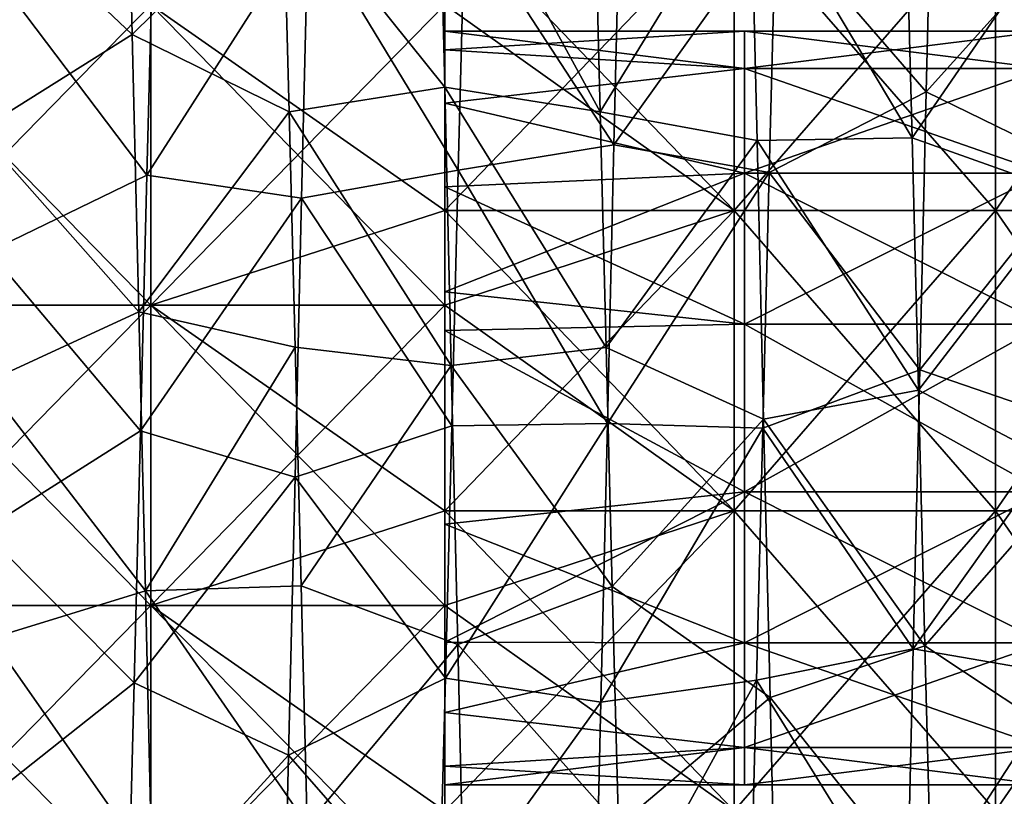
# Model space of a CAD drawing. Header units: inches. Extents: x -4.75 to 4.5, y 0 to 1.88.
# Tile 433 of 462: x 3.88 to 4.15, y 0.83 to 1.04. Entities that reach past the tile are written whole.
import ezdxf

# ---------------------------------------------------------------- set-up
doc = ezdxf.new("R2010")
doc.units = ezdxf.units.IN
doc.header["$LTSCALE"] = 101.851852
doc.header["$MEASUREMENT"] = 0
for name, color, linetype in [('52', 7, 'CONTINUOUS'), ('53', 7, 'CONTINUOUS'), ('55', 7, 'CONTINUOUS'), ('57', 7, 'CONTINUOUS'), ('7', 7, 'CONTINUOUS'), ('8', 7, 'CONTINUOUS'), ('80', 7, 'CONTINUOUS'), ('81', 7, 'CONTINUOUS'), ('82', 7, 'CONTINUOUS'), ('83', 7, 'CONTINUOUS'), ('9', 7, 'CONTINUOUS')]:
    doc.layers.add(name, color=color, linetype=linetype)

msp = doc.modelspace()

# ---------------------------------------------------------------- linework, layer by layer
at = {"layer": '52', "color": 13, "linetype": 'Continuous', "true_color": 0xd67263}
for points in [[(3.91984, 1.045, 2.75), (3.84148, 1.045, 2.75), (3.91984, 0.96492, 2.75), (3.91984, 1.045, 2.75)], [(3.84148, 1.045, 2.75), (3.84148, 0.96492, 2.75), (3.91984, 0.96492, 2.75), (3.84148, 1.045, 2.75)], [(3.9982, 1.045, 2.75), (3.91984, 1.045, 2.75), (3.9982, 0.99016, 2.75), (3.9982, 1.045, 2.75)], [(3.91984, 1.045, 2.75), (3.91984, 0.96492, 2.75), (3.9982, 0.96492, 2.75), (3.91984, 1.045, 2.75)], [(3.91984, 1.045, 2.75), (3.9982, 0.96492, 2.75), (3.9982, 0.99016, 2.75), (3.91984, 1.045, 2.75)], [(3.84148, 0.88484, 2.75), (3.91984, 0.88484, 2.75), (3.84148, 0.96492, 2.75), (3.84148, 0.88484, 2.75)], [(3.84148, 0.96492, 2.75), (3.91984, 0.88484, 2.75), (3.91984, 0.96492, 2.75), (3.84148, 0.96492, 2.75)], [(3.91984, 0.88484, 2.75), (3.9982, 0.88484, 2.75), (3.91984, 0.96492, 2.75), (3.91984, 0.88484, 2.75)], [(3.9982, 0.88484, 2.75), (3.9982, 0.91008, 2.75), (3.91984, 0.96492, 2.75), (3.9982, 0.88484, 2.75)], [(3.91984, 0.96492, 2.75), (3.9982, 0.91008, 2.75), (3.9982, 0.96492, 2.75), (3.91984, 0.96492, 2.75)], [(3.84148, 0.80476, 2.75), (3.91984, 0.80476, 2.75), (3.84148, 0.88484, 2.75), (3.84148, 0.80476, 2.75)], [(3.84148, 0.88484, 2.75), (3.91984, 0.80476, 2.75), (3.91984, 0.88484, 2.75), (3.84148, 0.88484, 2.75)], [(3.91984, 0.80476, 2.75), (3.9982, 0.80476, 2.75), (3.91984, 0.88484, 2.75), (3.91984, 0.80476, 2.75)], [(3.9982, 0.80476, 2.75), (3.9982, 0.83, 2.75), (3.91984, 0.88484, 2.75), (3.9982, 0.80476, 2.75)], [(3.91984, 0.88484, 2.75), (3.9982, 0.83, 2.75), (3.9982, 0.88484, 2.75), (3.91984, 0.88484, 2.75)]]:
    msp.add_3dface(points, dxfattribs=at)
at = {"layer": '53', "color": 13, "linetype": 'Continuous', "true_color": 0xd67263}
for points in [[(3.84148, 1.045, -2.75), (3.91984, 1.045, -2.75), (3.84148, 0.96492, -2.75), (3.84148, 1.045, -2.75)], [(3.91984, 1.045, -2.75), (3.91984, 0.96492, -2.75), (3.84148, 0.96492, -2.75), (3.91984, 1.045, -2.75)], [(3.91984, 1.045, -2.75), (3.9982, 1.045, -2.75), (3.91984, 0.96492, -2.75), (3.91984, 1.045, -2.75)], [(3.91984, 0.96492, -2.75), (3.9982, 1.045, -2.75), (3.9982, 0.99016, -2.75), (3.91984, 0.96492, -2.75)], [(3.9982, 0.96492, -2.75), (3.91984, 0.96492, -2.75), (3.9982, 0.99016, -2.75), (3.9982, 0.96492, -2.75)], [(3.91984, 0.88484, -2.75), (3.84148, 0.88484, -2.75), (3.91984, 0.96492, -2.75), (3.91984, 0.88484, -2.75)], [(3.91984, 0.96492, -2.75), (3.84148, 0.88484, -2.75), (3.84148, 0.96492, -2.75), (3.91984, 0.96492, -2.75)], [(3.9982, 0.91008, -2.75), (3.91984, 0.88484, -2.75), (3.9982, 0.96492, -2.75), (3.9982, 0.91008, -2.75)], [(3.9982, 0.96492, -2.75), (3.91984, 0.88484, -2.75), (3.91984, 0.96492, -2.75), (3.9982, 0.96492, -2.75)], [(3.9982, 0.88484, -2.75), (3.91984, 0.88484, -2.75), (3.9982, 0.91008, -2.75), (3.9982, 0.88484, -2.75)], [(3.91984, 0.80476, -2.75), (3.84148, 0.80476, -2.75), (3.91984, 0.88484, -2.75), (3.91984, 0.80476, -2.75)], [(3.91984, 0.88484, -2.75), (3.84148, 0.80476, -2.75), (3.84148, 0.88484, -2.75), (3.91984, 0.88484, -2.75)], [(3.9982, 0.83, -2.75), (3.91984, 0.80476, -2.75), (3.9982, 0.88484, -2.75), (3.9982, 0.83, -2.75)], [(3.9982, 0.88484, -2.75), (3.91984, 0.80476, -2.75), (3.91984, 0.88484, -2.75), (3.9982, 0.88484, -2.75)]]:
    msp.add_3dface(points, dxfattribs=at)
at = {"layer": '55', "color": 13, "linetype": 'Continuous', "true_color": 0xd67263}
for points in [[(3.9982, 1.07024, 2.75), (3.9982, 1.045, 2.75), (4.07545, 0.99016, 2.73776), (3.9982, 1.07024, 2.75)], [(4.07545, 1.07024, 2.73776), (3.9982, 1.07024, 2.75), (4.07545, 0.99016, 2.73776), (4.07545, 1.07024, 2.73776)], [(4.14514, 1.07024, 2.70225), (4.07545, 1.07024, 2.73776), (4.14514, 0.99016, 2.70225), (4.14514, 1.07024, 2.70225)], [(4.07545, 1.07024, 2.73776), (4.07545, 0.99016, 2.73776), (4.14514, 0.99016, 2.70225), (4.07545, 1.07024, 2.73776)], [(4.20045, 1.07024, 2.64695), (4.14514, 1.07024, 2.70225), (4.20045, 0.99016, 2.64695), (4.20045, 1.07024, 2.64695)], [(4.14514, 1.07024, 2.70225), (4.14514, 0.99016, 2.70225), (4.20045, 0.99016, 2.64695), (4.14514, 1.07024, 2.70225)], [(3.9982, 1.045, 2.75), (3.9982, 0.99016, 2.75), (4.07545, 0.99016, 2.73776), (3.9982, 1.045, 2.75)], [(3.9982, 0.99016, 2.75), (3.9982, 0.96492, 2.75), (4.07545, 0.91008, 2.73776), (3.9982, 0.99016, 2.75)], [(3.9982, 0.99016, 2.75), (4.07545, 0.91008, 2.73776), (4.07545, 0.99016, 2.73776), (3.9982, 0.99016, 2.75)], [(4.07545, 0.91008, 2.73776), (4.14514, 0.91008, 2.70225), (4.07545, 0.99016, 2.73776), (4.07545, 0.91008, 2.73776)], [(4.07545, 0.99016, 2.73776), (4.14514, 0.91008, 2.70225), (4.14514, 0.99016, 2.70225), (4.07545, 0.99016, 2.73776)], [(4.14514, 0.91008, 2.70225), (4.20045, 0.91008, 2.64695), (4.14514, 0.99016, 2.70225), (4.14514, 0.91008, 2.70225)], [(4.14514, 0.99016, 2.70225), (4.20045, 0.91008, 2.64695), (4.20045, 0.99016, 2.64695), (4.14514, 0.99016, 2.70225)], [(3.9982, 0.96492, 2.75), (3.9982, 0.91008, 2.75), (4.07545, 0.91008, 2.73776), (3.9982, 0.96492, 2.75)], [(3.9982, 0.91008, 2.75), (3.9982, 0.88484, 2.75), (4.07545, 0.83, 2.73776), (3.9982, 0.91008, 2.75)], [(3.9982, 0.91008, 2.75), (4.07545, 0.83, 2.73776), (4.07545, 0.91008, 2.73776), (3.9982, 0.91008, 2.75)], [(4.07545, 0.83, 2.73776), (4.14514, 0.83, 2.70225), (4.07545, 0.91008, 2.73776), (4.07545, 0.83, 2.73776)], [(4.07545, 0.91008, 2.73776), (4.14514, 0.83, 2.70225), (4.14514, 0.91008, 2.70225), (4.07545, 0.91008, 2.73776)], [(4.14514, 0.83, 2.70225), (4.20045, 0.83, 2.64695), (4.14514, 0.91008, 2.70225), (4.14514, 0.83, 2.70225)], [(4.14514, 0.91008, 2.70225), (4.20045, 0.83, 2.64695), (4.20045, 0.91008, 2.64695), (4.14514, 0.91008, 2.70225)], [(3.9982, 0.88484, 2.75), (3.9982, 0.83, 2.75), (4.07545, 0.83, 2.73776), (3.9982, 0.88484, 2.75)]]:
    msp.add_3dface(points, dxfattribs=at)
at = {"layer": '57', "color": 13, "linetype": 'Continuous', "true_color": 0xd67263}
for points in [[(3.9982, 0.99016, -2.75), (3.9982, 1.045, -2.75), (4.07545, 1.07024, -2.73776), (3.9982, 0.99016, -2.75)], [(3.9982, 0.99016, -2.75), (4.07545, 1.07024, -2.73776), (4.07545, 0.99016, -2.73776), (3.9982, 0.99016, -2.75)], [(4.07545, 1.07024, -2.73776), (4.14514, 1.07024, -2.70225), (4.07545, 0.99016, -2.73776), (4.07545, 1.07024, -2.73776)], [(4.14514, 1.07024, -2.70225), (4.14514, 0.99016, -2.70225), (4.07545, 0.99016, -2.73776), (4.14514, 1.07024, -2.70225)], [(4.14514, 1.07024, -2.70225), (4.20045, 1.07024, -2.64695), (4.14514, 0.99016, -2.70225), (4.14514, 1.07024, -2.70225)], [(4.20045, 1.07024, -2.64695), (4.20045, 0.99016, -2.64695), (4.14514, 0.99016, -2.70225), (4.20045, 1.07024, -2.64695)], [(3.9982, 0.91008, -2.75), (3.9982, 0.96492, -2.75), (4.07545, 0.99016, -2.73776), (3.9982, 0.91008, -2.75)], [(4.07545, 0.91008, -2.73776), (3.9982, 0.91008, -2.75), (4.07545, 0.99016, -2.73776), (4.07545, 0.91008, -2.73776)], [(3.9982, 0.96492, -2.75), (3.9982, 0.99016, -2.75), (4.07545, 0.99016, -2.73776), (3.9982, 0.96492, -2.75)], [(4.14514, 0.91008, -2.70225), (4.07545, 0.91008, -2.73776), (4.14514, 0.99016, -2.70225), (4.14514, 0.91008, -2.70225)], [(4.14514, 0.99016, -2.70225), (4.07545, 0.91008, -2.73776), (4.07545, 0.99016, -2.73776), (4.14514, 0.99016, -2.70225)], [(4.20045, 0.91008, -2.64695), (4.14514, 0.91008, -2.70225), (4.20045, 0.99016, -2.64695), (4.20045, 0.91008, -2.64695)], [(4.20045, 0.99016, -2.64695), (4.14514, 0.91008, -2.70225), (4.14514, 0.99016, -2.70225), (4.20045, 0.99016, -2.64695)], [(3.9982, 0.83, -2.75), (3.9982, 0.88484, -2.75), (4.07545, 0.91008, -2.73776), (3.9982, 0.83, -2.75)], [(4.07545, 0.83, -2.73776), (3.9982, 0.83, -2.75), (4.07545, 0.91008, -2.73776), (4.07545, 0.83, -2.73776)], [(3.9982, 0.88484, -2.75), (3.9982, 0.91008, -2.75), (4.07545, 0.91008, -2.73776), (3.9982, 0.88484, -2.75)], [(4.14514, 0.83, -2.70225), (4.07545, 0.83, -2.73776), (4.14514, 0.91008, -2.70225), (4.14514, 0.83, -2.70225)], [(4.14514, 0.91008, -2.70225), (4.07545, 0.83, -2.73776), (4.07545, 0.91008, -2.73776), (4.14514, 0.91008, -2.70225)], [(4.20045, 0.83, -2.64695), (4.14514, 0.83, -2.70225), (4.20045, 0.91008, -2.64695), (4.20045, 0.83, -2.64695)], [(4.20045, 0.91008, -2.64695), (4.14514, 0.83, -2.70225), (4.14514, 0.91008, -2.70225), (4.20045, 0.91008, -2.64695)]]:
    msp.add_3dface(points, dxfattribs=at)
at = {"layer": '7', "color": 13, "linetype": 'Continuous', "true_color": 0xd67263}
for points in [[(3.9982, 1.03306, -0.67438), (3.9982, 0.958, -0.73735), (3.9982, 1.038, -0.7055), (3.9982, 1.03306, -0.67438)], [(3.9982, 1.038, -0.7055), (3.9982, 0.958, -0.73735), (3.9982, 1.03306, -0.73662), (3.9982, 1.038, -0.7055)], [(3.9982, 0.958, -0.67365), (3.9982, 0.958, -0.73735), (3.9982, 1.03306, -0.67438), (3.9982, 0.958, -0.67365)], [(3.9982, 1.01875, -0.64638), (3.9982, 0.958, -0.67365), (3.9982, 1.03306, -0.67438), (3.9982, 1.01875, -0.64638)], [(3.9982, 1.03306, -0.73662), (3.9982, 0.958, -0.73735), (3.9982, 1.01875, -0.76462), (3.9982, 1.03306, -0.73662)], [(3.9982, 0.99651, -0.62418), (3.9982, 0.958, -0.67365), (3.9982, 1.01875, -0.64638), (3.9982, 0.99651, -0.62418)], [(3.9982, 0.958, -0.73735), (3.9982, 0.95817, -0.80385), (3.9982, 1.01875, -0.76462), (3.9982, 0.958, -0.73735)], [(3.9982, 1.01875, -0.76462), (3.9982, 0.95817, -0.80385), (3.9982, 0.99651, -0.78682), (3.9982, 1.01875, -0.76462)], [(3.9982, 0.96851, -0.60994), (3.9982, 0.958, -0.67365), (3.9982, 0.99651, -0.62418), (3.9982, 0.96851, -0.60994)], [(3.9982, 0.95817, -0.80385), (3.9982, 0.96851, -0.80106), (3.9982, 0.99651, -0.78682), (3.9982, 0.95817, -0.80385)], [(3.9982, 0.95817, -0.60715), (3.9982, 0.958, -0.67365), (3.9982, 0.96851, -0.60994), (3.9982, 0.95817, -0.60715)], [(3.9982, 0.90649, -0.60994), (3.9982, 0.87502, -0.62682), (3.9982, 0.95817, -0.60715), (3.9982, 0.90649, -0.60994)], [(3.9982, 0.95817, -0.60715), (3.9982, 0.87502, -0.62682), (3.9982, 0.958, -0.67365), (3.9982, 0.95817, -0.60715)], [(3.9982, 0.958, -0.73735), (3.9982, 0.90649, -0.80106), (3.9982, 0.95817, -0.80385), (3.9982, 0.958, -0.73735)], [(3.9982, 0.87502, -0.62682), (3.9982, 0.87792, -0.7055), (3.9982, 0.958, -0.67365), (3.9982, 0.87502, -0.62682)], [(3.9982, 0.87792, -0.7055), (3.9982, 0.87502, -0.78418), (3.9982, 0.958, -0.73735), (3.9982, 0.87792, -0.7055)], [(3.9982, 0.958, -0.67365), (3.9982, 0.87792, -0.7055), (3.9982, 0.958, -0.73735), (3.9982, 0.958, -0.67365)], [(3.9982, 0.87502, -0.78418), (3.9982, 0.90649, -0.80106), (3.9982, 0.958, -0.73735), (3.9982, 0.87502, -0.78418)], [(3.9982, 0.87502, -0.62682), (3.9982, 0.837, -0.7055), (3.9982, 0.87792, -0.7055), (3.9982, 0.87502, -0.62682)], [(3.9982, 0.87792, -0.7055), (3.9982, 0.837, -0.7055), (3.9982, 0.84194, -0.73662), (3.9982, 0.87792, -0.7055)], [(3.9982, 0.87502, -0.78418), (3.9982, 0.87792, -0.7055), (3.9982, 0.85625, -0.76462), (3.9982, 0.87502, -0.78418)], [(3.9982, 0.85625, -0.76462), (3.9982, 0.87792, -0.7055), (3.9982, 0.84194, -0.73662), (3.9982, 0.85625, -0.76462)], [(3.9982, 0.84194, -0.67438), (3.9982, 0.837, -0.7055), (3.9982, 0.87502, -0.62682), (3.9982, 0.84194, -0.67438)], [(3.9982, 0.85625, -0.64638), (3.9982, 0.84194, -0.67438), (3.9982, 0.87502, -0.62682), (3.9982, 0.85625, -0.64638)]]:
    msp.add_3dface(points, dxfattribs=at)
at = {"layer": '8', "color": 13, "linetype": 'Continuous', "true_color": 0xd67263}
for points in [[(3.9982, 1.038, -0.7055), (3.9982, 1.03306, -0.73662), (4.0782, 1.038, -0.7055), (3.9982, 1.038, -0.7055)], [(3.9982, 1.03306, -0.73662), (4.0782, 1.02805, -0.74911), (4.0782, 1.038, -0.7055), (3.9982, 1.03306, -0.73662)], [(4.15828, 1.02805, -0.74911), (4.15828, 1.038, -0.7055), (4.0782, 1.02805, -0.74911), (4.15828, 1.02805, -0.74911)], [(4.0782, 1.02805, -0.74911), (4.15828, 1.038, -0.7055), (4.0782, 1.038, -0.7055), (4.0782, 1.02805, -0.74911)], [(3.9982, 1.03306, -0.73662), (3.9982, 1.01875, -0.76462), (4.0782, 1.02805, -0.74911), (3.9982, 1.03306, -0.73662)], [(3.9982, 1.01875, -0.76462), (4.0782, 1.00016, -0.78407), (4.0782, 1.02805, -0.74911), (3.9982, 1.01875, -0.76462)], [(4.15828, 1.00016, -0.78407), (4.15828, 1.02805, -0.74911), (4.0782, 1.00016, -0.78407), (4.15828, 1.00016, -0.78407)], [(4.0782, 1.00016, -0.78407), (4.15828, 1.02805, -0.74911), (4.0782, 1.02805, -0.74911), (4.0782, 1.00016, -0.78407)], [(3.9982, 1.01875, -0.76462), (3.9982, 0.99651, -0.78682), (4.0782, 1.00016, -0.78407), (3.9982, 1.01875, -0.76462)], [(3.9982, 0.99651, -0.78682), (3.9982, 0.96851, -0.80106), (4.0782, 1.00016, -0.78407), (3.9982, 0.99651, -0.78682)], [(3.9982, 0.96851, -0.80106), (4.0782, 0.95986, -0.80348), (4.0782, 1.00016, -0.78407), (3.9982, 0.96851, -0.80106)], [(4.15828, 0.95986, -0.80348), (4.15828, 1.00016, -0.78407), (4.0782, 0.95986, -0.80348), (4.15828, 0.95986, -0.80348)], [(4.0782, 0.95986, -0.80348), (4.15828, 1.00016, -0.78407), (4.0782, 1.00016, -0.78407), (4.0782, 0.95986, -0.80348)], [(3.9982, 0.96851, -0.80106), (3.9982, 0.95817, -0.80385), (4.0782, 0.95986, -0.80348), (3.9982, 0.96851, -0.80106)], [(3.9982, 0.95817, -0.80385), (4.0782, 0.91514, -0.80348), (4.0782, 0.95986, -0.80348), (3.9982, 0.95817, -0.80385)], [(4.15828, 0.91514, -0.80348), (4.15828, 0.95986, -0.80348), (4.0782, 0.91514, -0.80348), (4.15828, 0.91514, -0.80348)], [(4.0782, 0.91514, -0.80348), (4.15828, 0.95986, -0.80348), (4.0782, 0.95986, -0.80348), (4.0782, 0.91514, -0.80348)], [(3.9982, 0.95817, -0.80385), (3.9982, 0.90649, -0.80106), (4.0782, 0.91514, -0.80348), (3.9982, 0.95817, -0.80385)], [(3.9982, 0.90649, -0.80106), (3.9982, 0.87502, -0.78418), (4.0782, 0.91514, -0.80348), (3.9982, 0.90649, -0.80106)], [(3.9982, 0.87502, -0.78418), (4.0782, 0.87484, -0.78407), (4.0782, 0.91514, -0.80348), (3.9982, 0.87502, -0.78418)], [(4.15828, 0.87484, -0.78407), (4.15828, 0.91514, -0.80348), (4.0782, 0.87484, -0.78407), (4.15828, 0.87484, -0.78407)], [(4.0782, 0.87484, -0.78407), (4.15828, 0.91514, -0.80348), (4.0782, 0.91514, -0.80348), (4.0782, 0.87484, -0.78407)], [(3.9982, 0.87502, -0.78418), (3.9982, 0.85625, -0.76462), (4.0782, 0.87484, -0.78407), (3.9982, 0.87502, -0.78418)], [(3.9982, 0.85625, -0.76462), (4.0782, 0.84695, -0.74911), (4.0782, 0.87484, -0.78407), (3.9982, 0.85625, -0.76462)], [(4.15828, 0.84695, -0.74911), (4.15828, 0.87484, -0.78407), (4.0782, 0.84695, -0.74911), (4.15828, 0.84695, -0.74911)], [(4.0782, 0.84695, -0.74911), (4.15828, 0.87484, -0.78407), (4.0782, 0.87484, -0.78407), (4.0782, 0.84695, -0.74911)], [(3.9982, 0.85625, -0.76462), (3.9982, 0.84194, -0.73662), (4.0782, 0.84695, -0.74911), (3.9982, 0.85625, -0.76462)], [(3.9982, 0.84194, -0.73662), (3.9982, 0.837, -0.7055), (4.0782, 0.84695, -0.74911), (3.9982, 0.84194, -0.73662)], [(3.9982, 0.837, -0.7055), (4.0782, 0.837, -0.7055), (4.0782, 0.84695, -0.74911), (3.9982, 0.837, -0.7055)], [(4.15828, 0.837, -0.7055), (4.15828, 0.84695, -0.74911), (4.0782, 0.837, -0.7055), (4.15828, 0.837, -0.7055)], [(4.0782, 0.837, -0.7055), (4.15828, 0.84695, -0.74911), (4.0782, 0.84695, -0.74911), (4.0782, 0.837, -0.7055)]]:
    msp.add_3dface(points, dxfattribs=at)
at = {"layer": '80', "color": 13, "linetype": 'Continuous', "true_color": 0xd67263}
for points in [[(4.12667, 1.02184, -0.43569), (4.1284, 1.09459, -0.4198), (4.08653, 1.06812, -0.38194), (4.12667, 1.02184, -0.43569)], [(4.04334, 1.00766, -0.43764), (4.04507, 1.08079, -0.42359), (4.00355, 1.06878, -0.38177), (4.04334, 1.00766, -0.43764)], [(4.03813, 1.07697, 0.62958), (4.07979, 1.08195, 0.67329), (4.0397, 1.01646, 0.64251), (4.03813, 1.07697, 0.62958)], [(4.07979, 1.08195, 0.67329), (4.08153, 1.00885, 0.68749), (4.0397, 1.01646, 0.64251), (4.07979, 1.08195, 0.67329)], [(4.12116, 1.07598, 0.62985), (4.16313, 1.06807, 0.67676), (4.12287, 1.00951, 0.64352), (4.12116, 1.07598, 0.62985)], [(4.0018, 1.00092, -0.39464), (4.04334, 1.00766, -0.43764), (4.00355, 1.06878, -0.38177), (4.0018, 1.00092, -0.39464)], [(4.08478, 1.00026, -0.39472), (4.12667, 1.02184, -0.43569), (4.08653, 1.06812, -0.38194), (4.08478, 1.00026, -0.39472)], [(4.16313, 1.06807, 0.67676), (4.16486, 0.99463, 0.68911), (4.12287, 1.00951, 0.64352), (4.16313, 1.06807, 0.67676)], [(3.9982, 1.02302, 0.68551), (3.99993, 0.94883, 0.69189), (3.9567, 1.01646, 0.64251), (3.9982, 1.02302, 0.68551)], [(4.12493, 0.94763, -0.44191), (4.12667, 1.02184, -0.43569), (4.08478, 1.00026, -0.39472), (4.12493, 0.94763, -0.44191)], [(3.9567, 1.01646, 0.64251), (3.99993, 0.94883, 0.69189), (3.95829, 0.9537, 0.64825), (3.9567, 1.01646, 0.64251)], [(4.0397, 1.01646, 0.64251), (4.08153, 1.00885, 0.68749), (4.04129, 0.95361, 0.64825), (4.0397, 1.01646, 0.64251)], [(4.08153, 1.00885, 0.68749), (4.08327, 0.93452, 0.69199), (4.04129, 0.95361, 0.64825), (4.08153, 1.00885, 0.68749)], [(4.12287, 1.00951, 0.64352), (4.16486, 0.99463, 0.68911), (4.12458, 0.94221, 0.64848), (4.12287, 1.00951, 0.64352)], [(4.0416, 0.93333, -0.44198), (4.04334, 1.00766, -0.43764), (4.0018, 1.00092, -0.39464), (4.0416, 0.93333, -0.44198)], [(4.00008, 0.93275, -0.39848), (4.0416, 0.93333, -0.44198), (4.0018, 1.00092, -0.39464), (4.00008, 0.93275, -0.39848)], [(4.08306, 0.93211, -0.39847), (4.12493, 0.94763, -0.44191), (4.08478, 1.00026, -0.39472), (4.08306, 0.93211, -0.39847)], [(4.16486, 0.99463, 0.68911), (4.1666, 0.92021, 0.69174), (4.12458, 0.94221, 0.64848), (4.16486, 0.99463, 0.68911)], [(3.95829, 0.9537, 0.64825), (3.99993, 0.94883, 0.69189), (3.9599, 0.89001, 0.64634), (3.95829, 0.9537, 0.64825)], [(4.04129, 0.95361, 0.64825), (4.08327, 0.93452, 0.69199), (4.0429, 0.88984, 0.64633), (4.04129, 0.95361, 0.64825)], [(3.99993, 0.94883, 0.69189), (4.00167, 0.87444, 0.68848), (3.9599, 0.89001, 0.64634), (3.99993, 0.94883, 0.69189)], [(4.1232, 0.87325, -0.43835), (4.12493, 0.94763, -0.44191), (4.08306, 0.93211, -0.39847), (4.1232, 0.87325, -0.43835)], [(4.12458, 0.94221, 0.64848), (4.1666, 0.92021, 0.69174), (4.1263, 0.87404, 0.64464), (4.12458, 0.94221, 0.64848)], [(4.03986, 0.85906, -0.43655), (4.0416, 0.93333, -0.44198), (3.99837, 0.86545, -0.39352), (4.03986, 0.85906, -0.43655)], [(3.99837, 0.86545, -0.39352), (4.0416, 0.93333, -0.44198), (4.00008, 0.93275, -0.39848), (3.99837, 0.86545, -0.39352)], [(4.08327, 0.93452, 0.69199), (4.085, 0.86024, 0.68671), (4.0429, 0.88984, 0.64633), (4.08327, 0.93452, 0.69199)], [(4.08136, 0.86486, -0.39344), (4.1232, 0.87325, -0.43835), (4.08306, 0.93211, -0.39847), (4.08136, 0.86486, -0.39344)], [(4.1666, 0.92021, 0.69174), (4.16834, 0.84609, 0.68458), (4.1263, 0.87404, 0.64464), (4.1666, 0.92021, 0.69174)], [(3.9599, 0.89001, 0.64634), (4.00167, 0.87444, 0.68848), (3.96152, 0.82632, 0.63656), (3.9599, 0.89001, 0.64634)], [(4.0429, 0.88984, 0.64633), (4.085, 0.86024, 0.68671), (4.04453, 0.8261, 0.63651), (4.0429, 0.88984, 0.64633)], [(4.00167, 0.87444, 0.68848), (4.0034, 0.80114, 0.67536), (3.96152, 0.82632, 0.63656), (4.00167, 0.87444, 0.68848)], [(4.12146, 0.79998, -0.42507), (4.1232, 0.87325, -0.43835), (4.08136, 0.86486, -0.39344), (4.12146, 0.79998, -0.42507)], [(4.1263, 0.87404, 0.64464), (4.16834, 0.84609, 0.68458), (4.12805, 0.80618, 0.63176), (4.1263, 0.87404, 0.64464)], [(3.99666, 0.799, -0.37985), (4.03986, 0.85906, -0.43655), (3.99837, 0.86545, -0.39352), (3.99666, 0.799, -0.37985)], [(4.07965, 0.79852, -0.37971), (4.12146, 0.79998, -0.42507), (4.08136, 0.86486, -0.39344), (4.07965, 0.79852, -0.37971)], [(4.03813, 0.78615, -0.42143), (4.03986, 0.85906, -0.43655), (3.99666, 0.799, -0.37985), (4.03813, 0.78615, -0.42143)], [(4.085, 0.86024, 0.68671), (4.08674, 0.7873, 0.67174), (4.04453, 0.8261, 0.63651), (4.085, 0.86024, 0.68671)], [(4.16834, 0.84609, 0.68458), (4.17007, 0.77355, 0.66778), (4.12805, 0.80618, 0.63176), (4.16834, 0.84609, 0.68458)]]:
    msp.add_3dface(points, dxfattribs=at)
at = {"layer": '81', "color": 13, "linetype": 'Continuous', "true_color": 0xd67263}
for points in [[(4.1284, 1.09459, -0.4198), (4.12667, 1.02184, -0.43569), (4.16956, 1.06954, -0.38158), (4.1284, 1.09459, -0.4198)], [(4.04507, 1.08079, -0.42359), (4.04334, 1.00766, -0.43764), (4.08653, 1.06812, -0.38194), (4.04507, 1.08079, -0.42359)], [(4.08153, 1.00885, 0.68749), (4.07979, 1.08195, 0.67329), (4.12287, 1.00951, 0.64352), (4.08153, 1.00885, 0.68749)], [(4.07979, 1.08195, 0.67329), (4.12116, 1.07598, 0.62985), (4.12287, 1.00951, 0.64352), (4.07979, 1.08195, 0.67329)], [(4.12667, 1.02184, -0.43569), (4.16782, 1.00169, -0.39455), (4.16956, 1.06954, -0.38158), (4.12667, 1.02184, -0.43569)], [(4.04334, 1.00766, -0.43764), (4.08478, 1.00026, -0.39472), (4.08653, 1.06812, -0.38194), (4.04334, 1.00766, -0.43764)], [(3.99993, 0.94883, 0.69189), (3.9982, 1.02302, 0.68551), (4.04129, 0.95361, 0.64825), (3.99993, 0.94883, 0.69189)], [(3.9982, 1.02302, 0.68551), (4.0397, 1.01646, 0.64251), (4.04129, 0.95361, 0.64825), (3.9982, 1.02302, 0.68551)], [(4.12667, 1.02184, -0.43569), (4.12493, 0.94763, -0.44191), (4.16782, 1.00169, -0.39455), (4.12667, 1.02184, -0.43569)], [(4.08153, 1.00885, 0.68749), (4.12287, 1.00951, 0.64352), (4.12458, 0.94221, 0.64848), (4.08153, 1.00885, 0.68749)], [(4.08327, 0.93452, 0.69199), (4.08153, 1.00885, 0.68749), (4.12458, 0.94221, 0.64848), (4.08327, 0.93452, 0.69199)], [(4.04334, 1.00766, -0.43764), (4.0416, 0.93333, -0.44198), (4.08478, 1.00026, -0.39472), (4.04334, 1.00766, -0.43764)], [(4.12493, 0.94763, -0.44191), (4.1661, 0.93351, -0.39848), (4.16782, 1.00169, -0.39455), (4.12493, 0.94763, -0.44191)], [(4.0416, 0.93333, -0.44198), (4.08306, 0.93211, -0.39847), (4.08478, 1.00026, -0.39472), (4.0416, 0.93333, -0.44198)], [(3.99993, 0.94883, 0.69189), (4.04129, 0.95361, 0.64825), (4.0429, 0.88984, 0.64633), (3.99993, 0.94883, 0.69189)], [(4.00167, 0.87444, 0.68848), (3.99993, 0.94883, 0.69189), (4.0429, 0.88984, 0.64633), (4.00167, 0.87444, 0.68848)], [(4.12493, 0.94763, -0.44191), (4.1232, 0.87325, -0.43835), (4.1661, 0.93351, -0.39848), (4.12493, 0.94763, -0.44191)], [(4.08327, 0.93452, 0.69199), (4.12458, 0.94221, 0.64848), (4.1263, 0.87404, 0.64464), (4.08327, 0.93452, 0.69199)], [(4.0416, 0.93333, -0.44198), (4.03986, 0.85906, -0.43655), (4.08306, 0.93211, -0.39847), (4.0416, 0.93333, -0.44198)], [(4.085, 0.86024, 0.68671), (4.08327, 0.93452, 0.69199), (4.1263, 0.87404, 0.64464), (4.085, 0.86024, 0.68671)], [(4.1232, 0.87325, -0.43835), (4.16439, 0.86612, -0.39361), (4.1661, 0.93351, -0.39848), (4.1232, 0.87325, -0.43835)], [(4.03986, 0.85906, -0.43655), (4.08136, 0.86486, -0.39344), (4.08306, 0.93211, -0.39847), (4.03986, 0.85906, -0.43655)], [(4.00167, 0.87444, 0.68848), (4.0429, 0.88984, 0.64633), (4.04453, 0.8261, 0.63651), (4.00167, 0.87444, 0.68848)], [(4.0034, 0.80114, 0.67536), (4.00167, 0.87444, 0.68848), (4.04453, 0.8261, 0.63651), (4.0034, 0.80114, 0.67536)], [(4.085, 0.86024, 0.68671), (4.1263, 0.87404, 0.64464), (4.12805, 0.80618, 0.63176), (4.085, 0.86024, 0.68671)], [(4.1232, 0.87325, -0.43835), (4.12146, 0.79998, -0.42507), (4.16439, 0.86612, -0.39361), (4.1232, 0.87325, -0.43835)], [(4.03986, 0.85906, -0.43655), (4.03813, 0.78615, -0.42143), (4.08136, 0.86486, -0.39344), (4.03986, 0.85906, -0.43655)], [(4.03813, 0.78615, -0.42143), (4.07965, 0.79852, -0.37971), (4.08136, 0.86486, -0.39344), (4.03813, 0.78615, -0.42143)], [(4.12146, 0.79998, -0.42507), (4.16267, 0.79951, -0.37999), (4.16439, 0.86612, -0.39361), (4.12146, 0.79998, -0.42507)], [(4.08674, 0.7873, 0.67174), (4.085, 0.86024, 0.68671), (4.12805, 0.80618, 0.63176), (4.08674, 0.7873, 0.67174)]]:
    msp.add_3dface(points, dxfattribs=at)
at = {"layer": '82', "color": 13, "linetype": 'Continuous', "true_color": 0xd67263}
for points in [[(3.91313, 1.10942, 0.66531), (3.91486, 1.03713, 0.68318), (3.87212, 1.07756, 0.62942), (3.91313, 1.10942, 0.66531)], [(3.9982, 1.02302, 0.68551), (3.95514, 1.07687, 0.62961), (3.99646, 1.09573, 0.66947), (3.9982, 1.02302, 0.68551)], [(3.87212, 1.07756, 0.62942), (3.91486, 1.03713, 0.68318), (3.87383, 1.01141, 0.64326), (3.87212, 1.07756, 0.62942)], [(3.9982, 1.02302, 0.68551), (3.9567, 1.01646, 0.64251), (3.95514, 1.07687, 0.62961), (3.9982, 1.02302, 0.68551)], [(3.91877, 0.99955, -0.39481), (3.96174, 1.06691, -0.42704), (3.92051, 1.0674, -0.38213), (3.91877, 0.99955, -0.39481)], [(3.96, 0.99345, -0.43923), (3.96174, 1.06691, -0.42704), (3.91877, 0.99955, -0.39481), (3.96, 0.99345, -0.43923)], [(3.91486, 1.03713, 0.68318), (3.9166, 0.96313, 0.69142), (3.87383, 1.01141, 0.64326), (3.91486, 1.03713, 0.68318)], [(3.87383, 1.01141, 0.64326), (3.9166, 0.96313, 0.69142), (3.87553, 0.94419, 0.64846), (3.87383, 1.01141, 0.64326)], [(3.91704, 0.93143, -0.39846), (3.96, 0.99345, -0.43923), (3.91877, 0.99955, -0.39481), (3.91704, 0.93143, -0.39846)], [(3.95827, 0.91902, -0.4417), (3.96, 0.99345, -0.43923), (3.91704, 0.93143, -0.39846), (3.95827, 0.91902, -0.4417)], [(3.9166, 0.96313, 0.69142), (3.91834, 0.88868, 0.68989), (3.87553, 0.94419, 0.64846), (3.9166, 0.96313, 0.69142)], [(3.87553, 0.94419, 0.64846), (3.91834, 0.88868, 0.68989), (3.87725, 0.87609, 0.64489), (3.87553, 0.94419, 0.64846)], [(3.91534, 0.8642, -0.39334), (3.95827, 0.91902, -0.4417), (3.91704, 0.93143, -0.39846), (3.91534, 0.8642, -0.39334)], [(3.95653, 0.84492, -0.43439), (3.95827, 0.91902, -0.4417), (3.91534, 0.8642, -0.39334), (3.95653, 0.84492, -0.43439)], [(3.91834, 0.88868, 0.68989), (3.92007, 0.81507, 0.67862), (3.87725, 0.87609, 0.64489), (3.91834, 0.88868, 0.68989)], [(3.87725, 0.87609, 0.64489), (3.92007, 0.81507, 0.67862), (3.87899, 0.80826, 0.6323), (3.87725, 0.87609, 0.64489)], [(3.91363, 0.79797, -0.37956), (3.95653, 0.84492, -0.43439), (3.91534, 0.8642, -0.39334), (3.91363, 0.79797, -0.37956)], [(3.95479, 0.77241, -0.41743), (3.95653, 0.84492, -0.43439), (3.91363, 0.79797, -0.37956), (3.95479, 0.77241, -0.41743)]]:
    msp.add_3dface(points, dxfattribs=at)
at = {"layer": '83', "color": 13, "linetype": 'Continuous', "true_color": 0xd67263}
for points in [[(3.95514, 1.07687, 0.62961), (3.91486, 1.03713, 0.68318), (3.91313, 1.10942, 0.66531), (3.95514, 1.07687, 0.62961)], [(4.0397, 1.01646, 0.64251), (3.9982, 1.02302, 0.68551), (3.99646, 1.09573, 0.66947), (4.0397, 1.01646, 0.64251)], [(4.03813, 1.07697, 0.62958), (4.0397, 1.01646, 0.64251), (3.99646, 1.09573, 0.66947), (4.03813, 1.07697, 0.62958)], [(3.95514, 1.07687, 0.62961), (3.9567, 1.01646, 0.64251), (3.91486, 1.03713, 0.68318), (3.95514, 1.07687, 0.62961)], [(3.8784, 1.05294, -0.43012), (3.91877, 0.99955, -0.39481), (3.92051, 1.0674, -0.38213), (3.8784, 1.05294, -0.43012)], [(4.0018, 1.00092, -0.39464), (3.96174, 1.06691, -0.42704), (3.96, 0.99345, -0.43923), (4.0018, 1.00092, -0.39464)], [(4.0018, 1.00092, -0.39464), (4.00355, 1.06878, -0.38177), (3.96174, 1.06691, -0.42704), (4.0018, 1.00092, -0.39464)], [(3.8784, 1.05294, -0.43012), (3.87667, 0.97919, -0.44047), (3.91877, 0.99955, -0.39481), (3.8784, 1.05294, -0.43012)], [(3.9567, 1.01646, 0.64251), (3.9166, 0.96313, 0.69142), (3.91486, 1.03713, 0.68318), (3.9567, 1.01646, 0.64251)], [(3.9567, 1.01646, 0.64251), (3.95829, 0.9537, 0.64825), (3.9166, 0.96313, 0.69142), (3.9567, 1.01646, 0.64251)], [(4.00008, 0.93275, -0.39848), (4.0018, 1.00092, -0.39464), (3.96, 0.99345, -0.43923), (4.00008, 0.93275, -0.39848)], [(3.87667, 0.97919, -0.44047), (3.91704, 0.93143, -0.39846), (3.91877, 0.99955, -0.39481), (3.87667, 0.97919, -0.44047)], [(4.00008, 0.93275, -0.39848), (3.96, 0.99345, -0.43923), (3.95827, 0.91902, -0.4417), (4.00008, 0.93275, -0.39848)], [(3.87667, 0.97919, -0.44047), (3.87493, 0.90473, -0.44105), (3.91704, 0.93143, -0.39846), (3.87667, 0.97919, -0.44047)], [(3.95829, 0.9537, 0.64825), (3.91834, 0.88868, 0.68989), (3.9166, 0.96313, 0.69142), (3.95829, 0.9537, 0.64825)], [(3.95829, 0.9537, 0.64825), (3.9599, 0.89001, 0.64634), (3.91834, 0.88868, 0.68989), (3.95829, 0.9537, 0.64825)], [(3.99837, 0.86545, -0.39352), (4.00008, 0.93275, -0.39848), (3.95827, 0.91902, -0.4417), (3.99837, 0.86545, -0.39352)], [(3.87493, 0.90473, -0.44105), (3.91534, 0.8642, -0.39334), (3.91704, 0.93143, -0.39846), (3.87493, 0.90473, -0.44105)], [(3.99837, 0.86545, -0.39352), (3.95827, 0.91902, -0.4417), (3.95653, 0.84492, -0.43439), (3.99837, 0.86545, -0.39352)], [(3.87493, 0.90473, -0.44105), (3.8732, 0.83083, -0.43188), (3.91534, 0.8642, -0.39334), (3.87493, 0.90473, -0.44105)], [(3.9599, 0.89001, 0.64634), (3.96152, 0.82632, 0.63656), (3.91834, 0.88868, 0.68989), (3.9599, 0.89001, 0.64634)], [(3.96152, 0.82632, 0.63656), (3.92007, 0.81507, 0.67862), (3.91834, 0.88868, 0.68989), (3.96152, 0.82632, 0.63656)], [(3.8732, 0.83083, -0.43188), (3.91363, 0.79797, -0.37956), (3.91534, 0.8642, -0.39334), (3.8732, 0.83083, -0.43188)], [(3.99666, 0.799, -0.37985), (3.99837, 0.86545, -0.39352), (3.95653, 0.84492, -0.43439), (3.99666, 0.799, -0.37985)], [(3.99666, 0.799, -0.37985), (3.95653, 0.84492, -0.43439), (3.95479, 0.77241, -0.41743), (3.99666, 0.799, -0.37985)]]:
    msp.add_3dface(points, dxfattribs=at)
at = {"layer": '9', "color": 13, "linetype": 'Continuous', "true_color": 0xd67263}
for points in [[(3.9982, 1.03306, -0.67438), (3.9982, 1.038, -0.7055), (4.0782, 1.02805, -0.66189), (3.9982, 1.03306, -0.67438)], [(3.9982, 1.038, -0.7055), (4.0782, 1.038, -0.7055), (4.0782, 1.02805, -0.66189), (3.9982, 1.038, -0.7055)], [(4.0782, 1.038, -0.7055), (4.15828, 1.038, -0.7055), (4.15828, 1.02805, -0.66189), (4.0782, 1.038, -0.7055)], [(4.0782, 1.038, -0.7055), (4.15828, 1.02805, -0.66189), (4.0782, 1.02805, -0.66189), (4.0782, 1.038, -0.7055)], [(3.9982, 1.01875, -0.64638), (3.9982, 1.03306, -0.67438), (4.0782, 1.02805, -0.66189), (3.9982, 1.01875, -0.64638)], [(3.9982, 1.01875, -0.64638), (4.0782, 1.02805, -0.66189), (4.0782, 1.00016, -0.62693), (3.9982, 1.01875, -0.64638)], [(4.15828, 1.02805, -0.66189), (4.15828, 1.00016, -0.62693), (4.0782, 1.02805, -0.66189), (4.15828, 1.02805, -0.66189)], [(4.0782, 1.02805, -0.66189), (4.15828, 1.00016, -0.62693), (4.0782, 1.00016, -0.62693), (4.0782, 1.02805, -0.66189)], [(3.9982, 0.99651, -0.62418), (3.9982, 1.01875, -0.64638), (4.0782, 1.00016, -0.62693), (3.9982, 0.99651, -0.62418)], [(3.9982, 0.99651, -0.62418), (4.0782, 1.00016, -0.62693), (4.0782, 0.95986, -0.60752), (3.9982, 0.99651, -0.62418)], [(4.15828, 1.00016, -0.62693), (4.15828, 0.95986, -0.60752), (4.0782, 1.00016, -0.62693), (4.15828, 1.00016, -0.62693)], [(4.0782, 1.00016, -0.62693), (4.15828, 0.95986, -0.60752), (4.0782, 0.95986, -0.60752), (4.0782, 1.00016, -0.62693)], [(3.9982, 0.96851, -0.60994), (3.9982, 0.99651, -0.62418), (4.0782, 0.95986, -0.60752), (3.9982, 0.96851, -0.60994)], [(3.9982, 0.95817, -0.60715), (3.9982, 0.96851, -0.60994), (4.0782, 0.95986, -0.60752), (3.9982, 0.95817, -0.60715)], [(3.9982, 0.95817, -0.60715), (4.0782, 0.95986, -0.60752), (4.0782, 0.91514, -0.60752), (3.9982, 0.95817, -0.60715)], [(4.15828, 0.95986, -0.60752), (4.15828, 0.91514, -0.60752), (4.0782, 0.95986, -0.60752), (4.15828, 0.95986, -0.60752)], [(4.0782, 0.95986, -0.60752), (4.15828, 0.91514, -0.60752), (4.0782, 0.91514, -0.60752), (4.0782, 0.95986, -0.60752)], [(3.9982, 0.90649, -0.60994), (3.9982, 0.95817, -0.60715), (4.0782, 0.91514, -0.60752), (3.9982, 0.90649, -0.60994)], [(3.9982, 0.90649, -0.60994), (4.0782, 0.91514, -0.60752), (4.0782, 0.87484, -0.62693), (3.9982, 0.90649, -0.60994)], [(4.15828, 0.91514, -0.60752), (4.15828, 0.87484, -0.62693), (4.0782, 0.91514, -0.60752), (4.15828, 0.91514, -0.60752)], [(4.0782, 0.91514, -0.60752), (4.15828, 0.87484, -0.62693), (4.0782, 0.87484, -0.62693), (4.0782, 0.91514, -0.60752)], [(3.9982, 0.87502, -0.62682), (3.9982, 0.90649, -0.60994), (4.0782, 0.87484, -0.62693), (3.9982, 0.87502, -0.62682)], [(3.9982, 0.85625, -0.64638), (3.9982, 0.87502, -0.62682), (4.0782, 0.87484, -0.62693), (3.9982, 0.85625, -0.64638)], [(3.9982, 0.85625, -0.64638), (4.0782, 0.87484, -0.62693), (4.0782, 0.84695, -0.66189), (3.9982, 0.85625, -0.64638)], [(4.15828, 0.87484, -0.62693), (4.15828, 0.84695, -0.66189), (4.0782, 0.87484, -0.62693), (4.15828, 0.87484, -0.62693)], [(4.0782, 0.87484, -0.62693), (4.15828, 0.84695, -0.66189), (4.0782, 0.84695, -0.66189), (4.0782, 0.87484, -0.62693)], [(3.9982, 0.84194, -0.67438), (3.9982, 0.85625, -0.64638), (4.0782, 0.84695, -0.66189), (3.9982, 0.84194, -0.67438)], [(4.0782, 0.837, -0.7055), (3.9982, 0.84194, -0.67438), (4.0782, 0.84695, -0.66189), (4.0782, 0.837, -0.7055)], [(4.15828, 0.837, -0.7055), (4.0782, 0.837, -0.7055), (4.0782, 0.84695, -0.66189), (4.15828, 0.837, -0.7055)], [(4.15828, 0.84695, -0.66189), (4.15828, 0.837, -0.7055), (4.0782, 0.84695, -0.66189), (4.15828, 0.84695, -0.66189)], [(3.9982, 0.837, -0.7055), (3.9982, 0.84194, -0.67438), (4.0782, 0.837, -0.7055), (3.9982, 0.837, -0.7055)]]:
    msp.add_3dface(points, dxfattribs=at)

doc.saveas('drawing.dxf')
